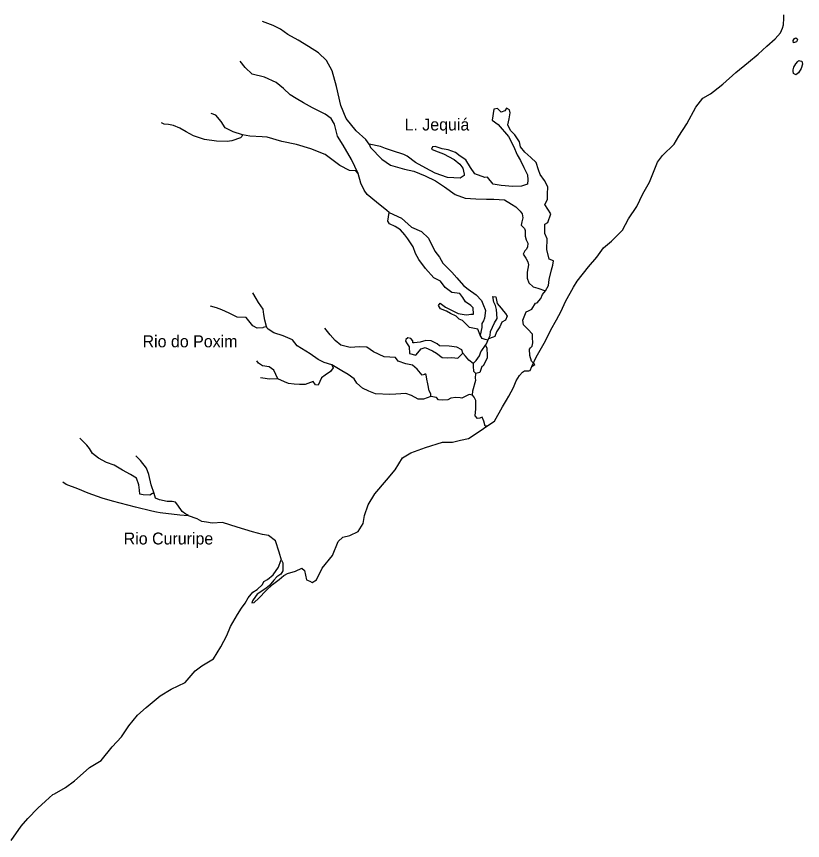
# Model space of a CAD drawing. Extents: x 662444 to 1640468, y 7452018 to 9606170.
# Drawn here: x 1457530 to 1502350, y 8848850 to 8895808 of the extents above; entities that cross this region are included whole.
import ezdxf

# ---------------------------------------------------------------- set-up
doc = ezdxf.new("R2010")
doc.units = 0
doc.layers.add('Level 1', color=7, linetype='Continuous')
doc.layers.add('Level 3', color=7, linetype='Continuous')

msp = doc.modelspace()

# ---------------------------------------------------------------- linework, layer by layer
at = {"layer": 'Level 1'}
for points in [[(1497273, 8891524), (1497811, 8891943), (1498552, 8892618), (1499276, 8893204), (1499827, 8893665), (1500321, 8894112), (1500798, 8894543), (1501090, 8894883), (1501201, 8895146), (1501271, 8895338), (1501280, 8895710), (1501285, 8895897)], [(1477634, 8888531), (1477441, 8888794), (1476900, 8889301), (1476330, 8889988), (1476029, 8890734), (1475769, 8891816), (1475538, 8892717), (1475210, 8893297), (1474755, 8893734), (1474177, 8894096), (1473587, 8894459), (1473008, 8894777), (1472583, 8895090), (1472167, 8895303), (1471563, 8895520)], [(1502003, 8894362), (1501894, 8894318), (1501837, 8894311), (1501808, 8894441), (1501885, 8894561), (1501974, 8894599), (1502060, 8894524), (1502049, 8894444), (1502003, 8894362)], [(1478782, 8884639), (1478641, 8884755), (1478055, 8885218), (1477534, 8885658), (1477363, 8885908), (1477163, 8886317), (1477012, 8886869), (1476633, 8887652), (1476157, 8888481), (1475837, 8888994), (1475667, 8889681), (1475476, 8889988), (1475128, 8890244), (1474416, 8890610), (1473891, 8890892), (1473487, 8891127), (1473127, 8891349), (1472759, 8891706), (1472336, 8892053), (1471667, 8892351), (1470972, 8892526), (1470572, 8892895), (1470293, 8893260)], [(1501965, 8893119), (1502082, 8893236), (1502131, 8893292), (1502195, 8893290), (1502315, 8893255), (1502350, 8893083), (1502272, 8892843), (1502120, 8892588), (1501972, 8892488), (1501830, 8892557), (1501818, 8892694), (1501820, 8892759), (1501864, 8892911), (1501965, 8893119)], [(1482854, 8871656), (1483312, 8871756), (1483978, 8872196), (1484351, 8872454), (1484792, 8872756), (1485247, 8873572), (1485468, 8873935), (1485597, 8874166), (1485877, 8874662), (1486031, 8875039), (1486217, 8875358), (1486389, 8875533), (1486502, 8875619), (1486735, 8875624), (1486824, 8875633), (1486919, 8875865), (1487156, 8876396), (1487692, 8877321), (1487998, 8877951), (1488313, 8878513), (1488582, 8879021), (1488830, 8879574), (1489285, 8880379), (1489494, 8880731), (1490149, 8881541), (1490619, 8882088), (1491000, 8882626), (1491454, 8882995), (1492093, 8883626), (1492422, 8884278), (1492907, 8884981), (1493249, 8885699), (1493623, 8886372), (1494087, 8887513), (1494364, 8887886), (1495025, 8888528), (1495304, 8888991), (1495756, 8889684), (1496271, 8890644), (1496674, 8891159), (1497107, 8891401), (1497273, 8891524)], [(1486919, 8875865), (1487078, 8875984), (1486905, 8876168), (1486792, 8876495), (1486791, 8876854), (1486837, 8876920), (1486940, 8877029), (1486979, 8877218), (1486954, 8877521), (1486959, 8877700), (1486678, 8877999), (1486441, 8878240), (1486404, 8878499), (1486584, 8878986), (1486718, 8879039), (1486909, 8879134), (1487130, 8879475), (1487219, 8879484), (1487425, 8879736), (1487520, 8879957), (1487703, 8880165), (1487867, 8880473), (1487910, 8880819), (1488036, 8881364), (1488110, 8881642), (1488150, 8881887), (1487908, 8881972), (1487768, 8882525), (1487785, 8883129), (1487660, 8883435), (1487656, 8883714), (1487663, 8883972), (1487833, 8884068), (1487990, 8884556), (1487831, 8884829), (1487661, 8885102), (1487802, 8885378), (1487810, 8885692), (1487833, 8886105), (1487631, 8886458), (1487397, 8886800), (1487304, 8887071), (1487160, 8887489), (1486868, 8887777), (1486510, 8888078), (1486274, 8888375), (1486205, 8888668), (1485949, 8889056), (1485701, 8889320), (1485554, 8889638), (1485630, 8889971), (1485672, 8890317), (1485643, 8890486), (1485468, 8890580), (1485376, 8890437), (1485174, 8890364), (1484957, 8890560), (1484745, 8890521), (1484662, 8889908), (1484988, 8889653), (1485591, 8888965), (1485865, 8888409), (1486084, 8887922), (1486275, 8887592), (1486464, 8887195), (1486664, 8886775), (1486678, 8886506), (1486661, 8886260), (1486325, 8886146), (1485824, 8886115), (1485160, 8886178), (1484718, 8886257), (1484385, 8886658), (1484229, 8886629), (1483658, 8886846), (1483424, 8887210), (1483158, 8887632), (1482831, 8887853), (1482570, 8888062), (1482152, 8888208), (1481810, 8888273), (1481403, 8888396), (1481258, 8888388), (1481199, 8888245), (1481429, 8888149), (1481880, 8887980), (1482493, 8887661), (1482818, 8887395), (1482990, 8887166), (1483058, 8886829), (1483056, 8886739), (1482830, 8886600), (1482110, 8886631), (1481406, 8886885), (1480870, 8887168), (1480280, 8887486), (1479801, 8887846), (1479615, 8887952), (1478977, 8888159), (1478581, 8888282), (1478285, 8888391)], [(1477012, 8886869), (1476872, 8887019), (1476517, 8887039), (1475970, 8887311), (1475133, 8887950), (1474309, 8888274), (1473505, 8888508), (1472667, 8888687), (1471830, 8888922), (1471531, 8888953), (1470845, 8888993), (1470414, 8889061), (1469886, 8889232), (1469437, 8889467), (1469192, 8889832), (1468901, 8890176), (1468638, 8890283)], [(1470414, 8889061), (1470389, 8888972), (1470298, 8888896), (1469806, 8888730), (1469538, 8888682), (1468940, 8888698), (1468255, 8888805), (1467617, 8889013), (1467201, 8889236), (1466852, 8889447), (1466479, 8889591), (1466192, 8889655), (1465959, 8889672), (1465806, 8889755)], [(1478285, 8888391), (1477634, 8888531), (1477718, 8888350), (1478365, 8887672), (1478866, 8887334), (1479648, 8887111), (1480188, 8886985), (1480825, 8886721), (1481427, 8886436), (1481929, 8886098), (1482549, 8885667), (1483110, 8885462), (1483719, 8885412), (1484340, 8885406), (1484740, 8885406), (1485360, 8885367), (1485764, 8885121), (1486004, 8884957), (1486252, 8884716), (1486370, 8884556), (1486397, 8884342), (1486346, 8884097), (1486308, 8883908), (1486405, 8883816), (1486503, 8883735), (1486544, 8883611), (1486535, 8883297), (1486596, 8883072), (1486679, 8882890), (1486673, 8882656), (1486592, 8882535), (1486512, 8882458), (1486429, 8882270), (1486578, 8882031), (1486684, 8881827), (1486723, 8881647), (1486657, 8881246), (1486647, 8880899), (1486751, 8880627), (1486989, 8880408), (1487264, 8880333), (1487703, 8880165)], [(1484267, 8877069), (1484325, 8877157), (1484444, 8877444), (1484538, 8877621), (1484566, 8877855), (1484791, 8878341), (1484931, 8878606), (1484900, 8879111), (1484851, 8879347), (1484757, 8879529), (1484688, 8879855), (1484865, 8879839), (1484943, 8879445), (1485158, 8879182), (1485308, 8879010), (1485416, 8878884), (1485511, 8878736), (1485405, 8878504), (1485213, 8878386), (1485084, 8878121), (1484899, 8877835), (1484803, 8877580), (1484713, 8877538), (1484444, 8877444), (1484411, 8877364), (1484254, 8877394), (1484090, 8877465), (1483962, 8877648), (1483838, 8877987), (1483363, 8878078), (1482953, 8878481), (1482777, 8878565), (1482593, 8878726), (1482287, 8878880), (1482058, 8879021), (1481706, 8879153), (1481589, 8879347), (1481693, 8879478), (1481997, 8879246), (1482293, 8879093), (1482457, 8879021), (1482709, 8878891), (1483051, 8878826), (1483205, 8878799), (1483439, 8878837), (1483584, 8878845), (1483572, 8879214), (1483431, 8879341), (1483126, 8879540), (1482988, 8879790), (1482817, 8880030), (1482353, 8880087), (1481972, 8880366), (1481705, 8880721), (1481333, 8880910), (1480859, 8881449), (1480473, 8881952), (1480283, 8882293), (1480149, 8882677), (1479840, 8883133), (1479680, 8883361), (1479421, 8883659), (1479116, 8883846), (1478798, 8883989), (1478702, 8884138), (1478782, 8884639), (1479483, 8884307), (1480047, 8883810), (1480628, 8883548), (1481017, 8883179), (1481385, 8882431), (1481653, 8882099), (1481844, 8881758), (1482351, 8881229), (1482631, 8880908), (1483018, 8880483), (1483279, 8880263), (1483747, 8879937), (1484038, 8879616), (1484163, 8879333), (1484246, 8879118), (1484277, 8879050), (1484221, 8878615), (1484162, 8878471), (1484068, 8878305), (1484062, 8878082), (1483962, 8877648)], [(1484351, 8872454), (1484263, 8872457), (1484171, 8872750), (1484077, 8872966), (1483954, 8872913), (1483820, 8872906), (1483691, 8873055), (1483713, 8873446), (1483721, 8873726), (1483715, 8873927), (1483620, 8874109), (1483524, 8874235), (1483336, 8874262), (1482931, 8874061), (1482821, 8874075), (1482577, 8874093), (1482299, 8874056), (1482119, 8873971), (1481796, 8873935), (1481597, 8873963), (1481479, 8874089), (1481159, 8874154), (1480744, 8873998), (1480434, 8873995), (1480051, 8874207), (1479733, 8874327), (1479166, 8874276), (1478810, 8874263), (1478001, 8874296), (1477617, 8874452), (1477267, 8874630), (1476943, 8874919), (1476783, 8875158), (1476435, 8875414), (1476085, 8875613), (1475507, 8875954), (1475078, 8876089), (1474728, 8876266), (1474281, 8876580), (1473540, 8877037), (1473260, 8877380), (1472734, 8877607), (1472195, 8877778), (1471879, 8877988), (1471826, 8878046), (1471795, 8878147), (1471682, 8878497), (1471636, 8878834), (1471600, 8879126), (1471322, 8879514), (1471195, 8879741), (1471004, 8880060)], [(1471795, 8878147), (1471739, 8878115), (1471605, 8878085), (1471571, 8878064), (1471260, 8878039), (1471008, 8878180), (1470622, 8878660), (1470123, 8878674), (1469653, 8878899), (1469236, 8879089), (1468940, 8879209), (1468587, 8879297)], [(1481159, 8874154), (1481152, 8874300), (1481068, 8874481), (1480979, 8874875), (1480920, 8875146), (1480893, 8875381), (1480817, 8875439), (1480794, 8875406), (1480660, 8875377), (1480563, 8875480), (1480381, 8875709), (1480110, 8875940), (1479735, 8876017), (1479295, 8876175), (1479145, 8876369), (1478503, 8876420), (1477879, 8876706), (1477509, 8876962), (1477088, 8876985), (1476554, 8876944), (1476025, 8877081), (1475711, 8877336), (1475409, 8877669), (1475109, 8878046)], [(1483596, 8876057), (1483562, 8876025), (1483323, 8876221), (1483141, 8876450), (1482990, 8876622), (1482929, 8876803), (1482634, 8876968), (1482203, 8877024), (1481648, 8877040), (1481518, 8877155), (1481179, 8877321), (1480869, 8877341), (1480545, 8877249), (1480200, 8877202), (1480133, 8877204), (1480136, 8877327), (1480007, 8877454), (1479841, 8877492), (1479739, 8877405), (1479703, 8877305), (1479799, 8877146), (1479927, 8876975), (1479939, 8876594), (1480303, 8876506), (1480612, 8876878), (1480825, 8876950), (1481252, 8876748), (1481482, 8876619), (1481808, 8876375), (1482129, 8876355), (1482351, 8876371), (1482517, 8876355), (1482705, 8876339), (1482990, 8876622)], [(1483524, 8874235), (1483542, 8874469), (1483725, 8875080), (1483706, 8875203), (1483713, 8875472), (1483617, 8875586), (1483592, 8875889), (1483596, 8876057), (1483745, 8876210), (1483929, 8876473), (1484002, 8876695), (1484071, 8876783), (1484267, 8877069), (1484341, 8876910), (1484374, 8876495), (1484369, 8876338), (1484147, 8875908), (1484068, 8875854), (1483948, 8875521), (1483713, 8875472)], [(1475507, 8875954), (1475580, 8875795), (1475430, 8875575), (1475125, 8875371), (1474921, 8875209), (1474732, 8874789), (1474578, 8874826), (1474438, 8875009), (1473990, 8874842), (1473668, 8874840), (1473358, 8874848), (1473049, 8874902), (1472807, 8874986), (1472435, 8875164), (1472204, 8875652), (1471943, 8875838), (1471556, 8875893), (1471328, 8876045), (1471243, 8876182)], [(1472435, 8875164), (1472391, 8875166), (1471946, 8875133), (1471704, 8875184), (1471439, 8875225)], [(1459693, 8851519), (1460326, 8851875), (1460846, 8852252), (1461335, 8852687), (1461687, 8853013), (1462363, 8853408), (1462982, 8854185), (1463519, 8854764), (1463946, 8855378), (1464428, 8855992), (1464917, 8856426), (1465722, 8857086), (1466342, 8857483), (1467150, 8857853), (1467712, 8858520), (1468108, 8858811), (1468762, 8859207), (1469190, 8859878), (1469530, 8860529), (1469743, 8861038), (1470128, 8861732), (1470370, 8862084), (1470567, 8862369), (1470741, 8862678), (1471005, 8862995), (1471253, 8863156), (1471561, 8863438), (1471643, 8863604), (1471835, 8863733), (1472174, 8863992), (1472474, 8864421), (1472607, 8864809), (1472641, 8864830), (1472726, 8864682), (1472714, 8864257), (1472713, 8864224), (1472597, 8864037), (1472382, 8863875), (1472199, 8863678), (1471946, 8863361), (1471686, 8863166), (1471246, 8862888), (1471154, 8862756), (1470992, 8862514), (1470944, 8862392), (1471078, 8862411), (1471340, 8862661), (1471762, 8863097), (1472126, 8863434), (1472500, 8863726), (1472772, 8863954), (1472806, 8863975), (1472986, 8864060), (1473433, 8864204), (1473792, 8864362), (1473955, 8864234), (1474074, 8863705), (1474249, 8863622), (1474391, 8863562), (1474628, 8863701), (1474957, 8864364), (1475553, 8865086), (1475875, 8865894), (1476136, 8866133), (1476538, 8866223), (1477021, 8866467), (1477289, 8866907), (1477368, 8867375), (1477584, 8867985), (1477967, 8868601), (1478621, 8869377), (1479114, 8869968), (1479543, 8870650), (1480017, 8870951), (1480857, 8871252), (1481831, 8871550), (1482396, 8871546), (1482854, 8871656)], [(1465372, 8868631), (1465294, 8868622), (1465136, 8868537), (1464760, 8868547), (1464572, 8868586), (1464545, 8868810), (1464498, 8869125), (1464375, 8869497), (1464026, 8869708), (1463578, 8869955), (1463098, 8870237), (1462659, 8870394), (1462199, 8870630), (1461874, 8870896), (1461693, 8871181), (1461544, 8871386), (1461144, 8871778)], [(1467343, 8867347), (1467322, 8867381), (1467180, 8867452), (1466973, 8867603), (1466728, 8867968), (1466600, 8868139), (1466401, 8868167), (1466113, 8868175), (1465694, 8868265), (1465464, 8868360), (1465372, 8868631), (1465208, 8869128), (1465079, 8869702), (1464945, 8870075), (1464602, 8870509), (1464343, 8870774)], [(1472641, 8864830), (1472509, 8865281), (1472305, 8865925), (1471903, 8866238), (1471550, 8866281), (1470989, 8866442), (1470109, 8866701), (1469274, 8866981), (1468685, 8866941), (1468365, 8866983), (1468100, 8867035), (1467838, 8867177), (1467343, 8867347), (1466846, 8867394), (1465718, 8867525), (1465520, 8867564), (1465255, 8867616), (1464319, 8867854), (1463009, 8868192), (1462415, 8868353), (1461614, 8868644), (1461033, 8868894), (1460363, 8869136), (1460176, 8869278)], [(1457230, 8848850), (1457795, 8849673), (1458184, 8850110), (1458754, 8850699), (1459186, 8851101), (1459606, 8851470), (1459693, 8851519)]]:
    msp.add_lwpolyline(points, dxfattribs=at)

# ---------------------------------------------------------------- texts
at = {"layer": 'Level 3'}
for s, height, p in [('L. Jequiá', 680.9, (1479657, 8889311)), ('Rio do Poxim', 680.45, (1464720, 8876956)), ('Rio Cururipe', 680.22, (1463643, 8865719))]:
    msp.add_text(s, height=height, dxfattribs=at).set_placement(p)

doc.saveas('drawing.dxf')
